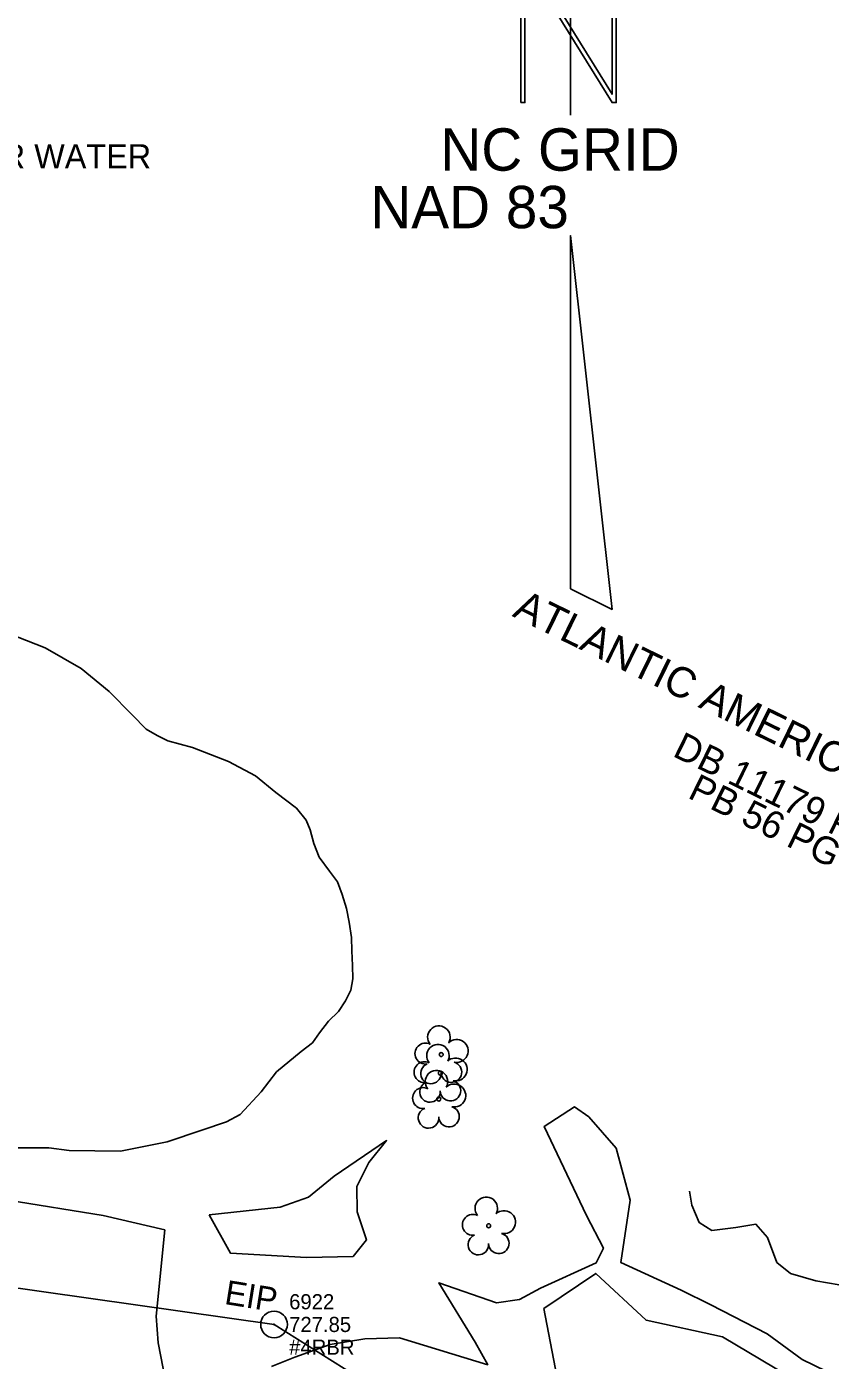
# Model space of a CAD drawing. Extents: x 1516784 to 1522736, y 634838 to 639369.
# Drawn here: x 1520938 to 1521070.6, y 638380.8 to 638601 of the extents above; entities that cross this region are included whole.
import ezdxf

# ---------------------------------------------------------------- set-up
doc = ezdxf.new("R2010")
doc.units = 0
for name, color, linetype in [('CTL North Arrow NAD 83 CELL', 7, 'Continuous'), ('Exist Hydro Stream or Body of Water', 7, 'Continuous'), ('Exist Property Deed Book Text', 7, 'Continuous'), ('Exist Property Iron Pin CELL', 7, 'Continuous'), ('Exist Property Iron Pin Cogo Comment', 7, 'Continuous'), ('Exist Property Iron Pin Cogo Elevation', 7, 'Continuous'), ('Exist Property Iron Pin Cogo Number', 7, 'Continuous'), ('Exist Property Iron Pin Text', 7, 'Continuous'), ('Exist Property Owner Text', 7, 'Continuous'), ('Exist Right of Way Line', 7, 'Continuous'), ('Exist Structure Minor Pipes RCP 18 Inch Invert', 7, 'Continuous'), ('Exist Vegetation Tree CELL', 7, 'Continuous'), ('Exist Vegetation Woods Line', 7, 'Continuous')]:
    doc.layers.add(name, color=color, linetype=linetype)

msp = doc.modelspace()

# ---------------------------------------------------------------- linework, layer by layer
at = {"layer": 'CTL North Arrow NAD 83 CELL'}
msp.add_lwpolyline([(1521027.76, 638620.71), (1521027.76, 638586.37)], dxfattribs=at)
for points in [[(1521019.53, 638588.45), (1521020.22, 638588.45), (1521020.22, 638611.77), (1521034.62, 638588.45), (1521035.3, 638588.45), (1521035.3, 638613.15), (1521034.62, 638613.15), (1521034.62, 638589.82), (1521020.22, 638613.15), (1521019.53, 638613.15)], [(1521027.76, 638508.17), (1521034.62, 638504.75), (1521027.76, 638566.48)]]:
    msp.add_lwpolyline(points, close=True, dxfattribs=at)
at = {"layer": 'Exist Hydro Stream or Body of Water'}
for points in [[(1520951.57, 638491.21), (1520946.98, 638494.99), (1520941, 638498.41), (1520932, 638501.95)], [(1520983.28, 638431.77), (1520985.15, 638433.19), (1520986.3, 638434.85), (1520987.77, 638436.76), (1520989.46, 638438.35), (1520990.58, 638440.12), (1520991.46, 638441.9), (1520991.79, 638443.74), (1520991.76, 638445.98), (1520991.67, 638448.38), (1520991.58, 638450.59), (1520991.19, 638453.1), (1520990.74, 638455.39), (1520990.06, 638457.7), (1520989.26, 638459.77), (1520987.93, 638461.54), (1520986.27, 638463.85), (1520985.38, 638466.09), (1520984.79, 638468.33), (1520984.11, 638469.94), (1520982.49, 638471.95), (1520979.08, 638474.5), (1520975.72, 638477.25), (1520971.31, 638479.66), (1520965.33, 638481.98), (1520961.29, 638483.08), (1520959.49, 638483.96), (1520957.67, 638484.97), (1520955.36, 638487.34), (1520951.57, 638491.21)], [(1520941.65, 638415.83), (1520945, 638415.43), (1520953.45, 638415.29), (1520961.18, 638416.84), (1520966.88, 638418.75), (1520970.97, 638420.15), (1520973.2, 638421.35), (1520976.68, 638425.1), (1520979.22, 638428.37), (1520983.28, 638431.77)], [(1520932.78, 638415.84), (1520941.65, 638415.83)]]:
    msp.add_lwpolyline(points, dxfattribs=at)
at = {"layer": 'Exist Property Iron Pin CELL'}
for radius in [2.2, 0.0707]:
    msp.add_circle((1520978.8, 638386.68), radius, dxfattribs=at)
at = {"layer": 'Exist Right of Way Line'}
for p, q in [((1520859.18, 638403.68), (1520978.8, 638386.68)), ((1520978.8, 638386.68), (1521080.53, 638322.97))]:
    msp.add_line(p, q, dxfattribs=at)
at = {"layer": 'Exist Vegetation Tree CELL'}
for p, q in [((1521006.4, 638431.25), (1521006.4, 638431.25)), ((1521006.25, 638428.19), (1521006.25, 638428.19)), ((1521006, 638423.9), (1521006, 638423.9)), ((1521014.23, 638402.98), (1521014.23, 638402.98))]:
    msp.add_line(p, q, dxfattribs=at)
for centre in [(1521006.4, 638431.25), (1521006.25, 638428.19), (1521006, 638423.9), (1521014.23, 638402.98)]:
    msp.add_circle(centre, 0.326, dxfattribs=at)
for centre, radius, start, end in [((1521006.02, 638434.12), 1.86, 330.1651, 219.7134), ((1521003.8, 638431.41), 1.73, 62.6636, 279.3457), ((1521005.86, 638431.06), 1.86, 330.1651, 219.7134), ((1521008.95, 638431.84), 1.9, 257.1011, 134.1999), ((1521008.79, 638428.78), 1.9, 257.1011, 134.1999), ((1521003.64, 638428.34), 1.73, 62.6636, 279.3457), ((1521004.7, 638428.13), 1.69, 111.5671, 6.231), ((1521005.62, 638426.77), 1.86, 330.1651, 219.7134), ((1521008.08, 638428.35), 1.7, 181.2822, 74.56), ((1521004.54, 638425.07), 1.69, 111.5671, 6.231), ((1521007.92, 638425.29), 1.7, 181.2822, 74.56), ((1521008.55, 638424.49), 1.9, 257.1011, 134.1999), ((1521003.4, 638424.05), 1.73, 62.6636, 279.3457), ((1521004.3, 638420.78), 1.69, 111.5671, 6.231), ((1521007.68, 638421), 1.7, 181.2822, 74.56), ((1521013.84, 638405.85), 1.86, 330.1651, 219.7134), ((1521011.62, 638403.13), 1.73, 62.6636, 279.3457), ((1521016.78, 638403.57), 1.9, 257.1011, 134.1999), ((1521015.9, 638400.08), 1.7, 181.2822, 74.56), ((1521012.53, 638399.86), 1.69, 111.5671, 6.231)]:
    msp.add_arc(centre, radius, start, end, dxfattribs=at)
at = {"layer": 'Exist Vegetation Woods Line'}
for points in [[(1520978.36, 638379.74), (1520982.26, 638381.26), (1520988.09, 638383.36), (1520993.81, 638384.28), (1520999.54, 638384.46), (1521014.07, 638380.02), (1521012.03, 638383.76), (1521006.03, 638393.57), (1521015.52, 638390.24), (1521019.34, 638390.8), (1521022.78, 638392.69), (1521032, 638396.88), (1521033.18, 638399.25), (1521030.38, 638404.67), (1521023.37, 638419.36), (1521028.41, 638422.6), (1521030.75, 638420.99), (1521035.27, 638415.8), (1521037.6, 638407.2), (1521036.03, 638396.93), (1521046.01, 638392.33), (1521050.92, 638389.92), (1521060.23, 638385.14), (1521066, 638380.9), (1521071.99, 638377.96)], [(1520968.08, 638404.78), (1520979.82, 638406.07), (1520984.49, 638407.69), (1520988.73, 638411.15), (1520997.39, 638417.04), (1520994.43, 638413.44), (1520992.49, 638409.47), (1520992.54, 638405.27), (1520994.05, 638400.65), (1520991.86, 638397.92), (1520984.17, 638397.75), (1520971.63, 638398.44), (1520968.08, 638404.78)], [(1520910.69, 638408.61), (1520920.46, 638406.21), (1520927.53, 638407.4), (1520934.93, 638407.19), (1520950.57, 638404.65), (1520960.75, 638402.3), (1520959.36, 638388.04), (1520959.67, 638383.67), (1520961.64, 638373.44)], [(1521090.28, 638384.41), (1521086.61, 638386.22), (1521084.62, 638386.57), (1521082.27, 638386.62), (1521080.89, 638387.3), (1521078.73, 638389.52), (1521076.63, 638393.92), (1521072.08, 638393.21), (1521068.25, 638393.88), (1521064.04, 638395.1), (1521061.83, 638396.93), (1521060.29, 638401.06), (1521058.35, 638403.22), (1521055.04, 638402.68), (1521051.08, 638402.17), (1521048.96, 638403.5), (1521047.75, 638406.36), (1521047.37, 638408.68)], [(1521084.07, 638363.24), (1521074.03, 638372.03), (1521052.83, 638384.63), (1521040.23, 638387.36), (1521031.9, 638395.11), (1521023.33, 638389.31), (1521027.06, 638369.83), (1521049.6, 638355.64), (1521058.65, 638349.24), (1521072.49, 638335.77)]]:
    msp.add_lwpolyline(points, dxfattribs=at)

# ---------------------------------------------------------------- texts
at = {"layer": 'CTL North Arrow NAD 83 CELL'}
for s, p in [('NC GRID', (1521006.25, 638577.2)), ('   NAD 83', (1520986.9, 638567.7))]:
    msp.add_text(s, height=7, dxfattribs=at).set_placement(p)
at = {"layer": 'Exist Property Deed Book Text'}
for s, p in [('DB 11179 PG 161', (1521044.41, 638480.61)), ('PB 56 PG 25', (1521046.92, 638473.72))]:
    msp.add_text(s, height=4.5, rotation=333.9377, dxfattribs=at).set_placement(p)
at = {"layer": 'Exist Property Iron Pin Cogo Comment'}
msp.add_text('#4RBR', height=2.5, dxfattribs=at).set_placement((1520981.3, 638381.68))
at = {"layer": 'Exist Property Iron Pin Cogo Elevation'}
msp.add_text('727.85', height=2.5, dxfattribs=at).set_placement((1520981.3, 638385.43))
at = {"layer": 'Exist Property Iron Pin Cogo Number'}
msp.add_text('6922', height=2.5, dxfattribs=at).set_placement((1520981.3, 638389.18))
at = {"layer": 'Exist Property Iron Pin Text'}
msp.add_text('EIP', height=4, rotation=350.896, dxfattribs=at).set_placement((1520970.48, 638390.07))
at = {"layer": 'Exist Property Owner Text'}
msp.add_text('ATLANTIC AMERICAN PROPERTIES', height=5, rotation=333.9377, dxfattribs=at).set_placement((1521017.98, 638503.69))
at = {"layer": 'Exist Structure Minor Pipes RCP 18 Inch Invert'}
msp.add_text('INV UNDER WATER', height=4, dxfattribs=at).set_placement((1520908.3, 638577.58))

doc.saveas('drawing.dxf')
